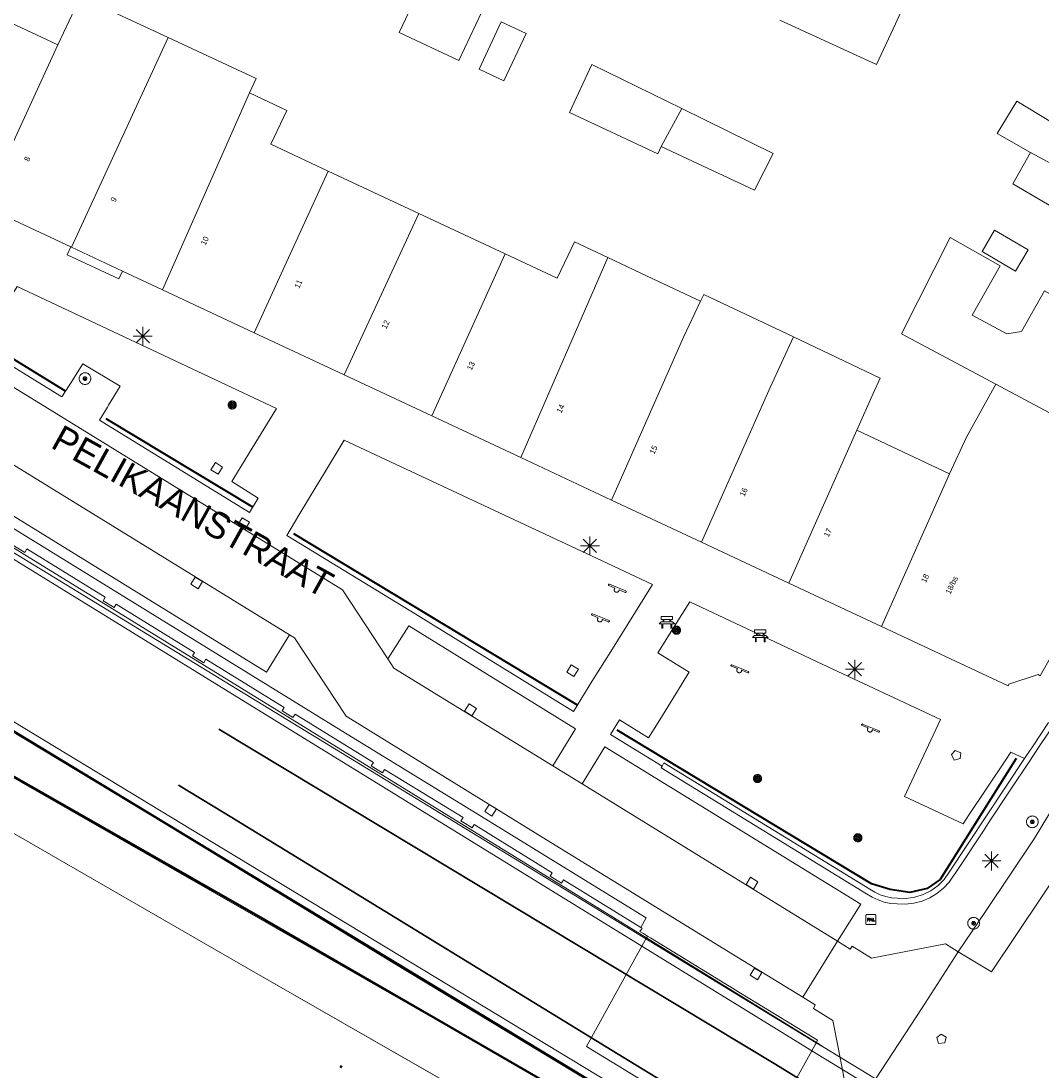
# Model space of a CAD drawing. Header units: metres. Extents: x 135779 to 137489, y 452643 to 455118.
# Tile 403 of 489: x 136925 to 136979, y 454477 to 454532. Entities that reach past the tile are written whole.
import ezdxf
from ezdxf.enums import TextEntityAlignment as Align

# ---------------------------------------------------------------- set-up
doc = ezdxf.new("R2010")
doc.units = ezdxf.units.M
doc.linetypes.add('DGN_Style_1', pattern=[33.729988, 0.056123, -33.673865])
doc.linetypes.add('DGN_Style_3', pattern=[78.572352, 56.123108, -22.449243])
for name, color, linetype, lineweight in [('KTop_NAR_Huisnummer tijdelijk (t)', 7, 'Continuous', 13), ('KTop_OBD_Brug_dek', 11, 'Continuous', 13), ('KTop_OBW_Overig Plus', 1, 'Continuous', 13), ('KTop_ORL_Weg_Straatnaam (t)', 7, 'Continuous', 13), ('KTop_OTD_Gesloten verharding', 15, 'Continuous', 13), ('KTop_PAL_Lichtmast', 40, 'Continuous', 13), ('KTop_PAL_PAAL', 222, 'Continuous', 13), ('KTop_PND_Grondvlaksituatie van BAG-pand [tachy]', 1, 'Continuous', 13), ('KTop_PND_Pandscheiding', 40, 'Continuous', 13), ('KTop_PUT_Brandkraan of -put', 1, 'Continuous', 13), ('KTop_PUT_Inspectie- of rioolput', 15, 'Continuous', 13), ('KTop_PUT_Kolk', 15, 'Continuous', 13), ('KTop_SHD_Geluidsscherm (l)', 1, 'Continuous', 40), ('KTop_SHD_Muur', 15, 'Continuous', 13), ('KTop_SHD_Muur (l)', 15, 'Continuous', 40), ('KTop_SPR_Sneltram (l)', 251, 'DGN_Style_3', 30), ('KTop_SPR_Trein (l)', 8, 'DGN_Style_1', 53), ('KTop_STM_Bank', 40, 'Continuous', 13), ('KTop_STM_Speelvoorziening', 40, 'Continuous', 13), ('KTop_VGO_Boom', 92, 'Continuous', 13), ('KTop_VGO_Haag (l)', 92, 'DGN_Style_3', 40), ('KTop_WGD_Rijbaan_Lokale weg', 251, 'Continuous', 13), ('KTop_WGD_Rijbaan_Lokale weg_verkeersdrempel', 40, 'Continuous', 13), ('KTop_WGD_Spoorbaan', 251, 'Continuous', 13), ('KTop_WGD_Voetpad', 251, 'Continuous', 13)]:
    doc.layers.add(name, color=color, linetype=linetype, lineweight=lineweight)
doc.styles.add('Style-ROVU', font='ROVU.shx')
doc.styles.add('Style-ROVUCURSIEF', font='ROVUCURSIEF.shx')

# ---------------------------------------------------------------- blocks, each defined once
blk = doc.blocks.new('PAL_PAAL')
at = {"layer": 'KTop_PAL_PAAL'}
for points in [[(-0.181, -0.083), (-0.158, -0.083), (-0.158, -0.017), (-0.158, 0.001), (-0.158, 0.066), (-0.144, 0.066), (-0.135, 0.065), (-0.127, 0.064), (-0.119, 0.062), (-0.112, 0.057), (-0.108, 0.049), (-0.106, 0.041), (-0.107, 0.033), (-0.108, 0.025), (-0.112, 0.017), (-0.117, 0.01), (-0.124, 0.006), (-0.132, 0.003), (-0.14, 0.001), (-0.149, 0.001), (-0.158, 0.001), (-0.158, -0.017), (-0.148, -0.017), (-0.135, -0.016), (-0.122, -0.014), (-0.11, -0.009), (-0.099, -0.002), (-0.09, 0.007), (-0.085, 0.019), (-0.082, 0.031), (-0.082, 0.044), (-0.084, 0.057), (-0.09, 0.068), (-0.099, 0.077), (-0.111, 0.081), (-0.124, 0.083), (-0.137, 0.083), (-0.181, 0.083)], [(-0.074, -0.083), (-0.007, 0.083), (0.016, 0.083), (0.081, -0.083), (0.056, -0.083), (0.037, -0.037), (-0.033, -0.037), (-0.026, -0.019), (0.03, -0.019), (0.002, 0.052), (-0.052, -0.083)], [(0.105, -0.083), (0.105, 0.083), (0.129, 0.083), (0.129, -0.066), (0.203, -0.066), (0.203, -0.083)]]:
    blk.add_hatch(color=1, dxfattribs=at).paths.add_polyline_path(points)
at = {"layer": 'KTop_PAL_PAAL', "flags": 128}
blk.add_lwpolyline([(-0.264, -0.225), (-0.264, 0.225), (-0.264, 0.229), (-0.263, 0.233), (-0.262, 0.237), (-0.261, 0.241), (-0.259, 0.245), (-0.257, 0.248), (-0.254, 0.251), (-0.251, 0.254), (-0.248, 0.257), (-0.245, 0.259), (-0.241, 0.261), (-0.237, 0.262), (-0.233, 0.263), (-0.229, 0.264), (-0.225, 0.264), (0.225, 0.264), (0.229, 0.264), (0.233, 0.263), (0.237, 0.262), (0.241, 0.261), (0.245, 0.259), (0.248, 0.257), (0.251, 0.254), (0.254, 0.251), (0.257, 0.248), (0.259, 0.245), (0.261, 0.241), (0.262, 0.237), (0.263, 0.233), (0.264, 0.229), (0.264, 0.225), (0.264, -0.225), (0.264, -0.229), (0.263, -0.233), (0.262, -0.237), (0.261, -0.241), (0.259, -0.245), (0.257, -0.248), (0.254, -0.251), (0.251, -0.254), (0.248, -0.257), (0.245, -0.259), (0.241, -0.261), (0.237, -0.262), (0.233, -0.263), (0.229, -0.264), (0.225, -0.264), (-0.225, -0.264), (-0.229, -0.264), (-0.233, -0.263), (-0.237, -0.262), (-0.241, -0.261), (-0.245, -0.259), (-0.248, -0.257), (-0.251, -0.254), (-0.254, -0.251), (-0.257, -0.248), (-0.259, -0.245), (-0.261, -0.241), (-0.262, -0.237), (-0.263, -0.233), (-0.264, -0.229), (-0.264, -0.225)], dxfattribs=at)
for points in [[(-0.137, 0.083), (-0.181, 0.083), (-0.181, -0.083), (-0.158, -0.083), (-0.158, 0.066), (-0.144, 0.066), (-0.135, 0.065), (-0.127, 0.064), (-0.119, 0.062), (-0.112, 0.057), (-0.108, 0.049), (-0.106, 0.041), (-0.107, 0.033), (-0.108, 0.025), (-0.112, 0.017), (-0.117, 0.01), (-0.124, 0.006), (-0.132, 0.003), (-0.14, 0.001), (-0.149, 0.001), (-0.158, 0.001), (-0.158, -0.017), (-0.148, -0.017), (-0.135, -0.016), (-0.122, -0.014), (-0.11, -0.009), (-0.099, -0.002), (-0.09, 0.007), (-0.085, 0.019), (-0.082, 0.031), (-0.082, 0.044), (-0.084, 0.057), (-0.09, 0.068), (-0.099, 0.077), (-0.111, 0.081), (-0.124, 0.083), (-0.137, 0.083)], [(-0.007, 0.083), (-0.074, -0.083), (-0.052, -0.083), (0.002, 0.052), (0.03, -0.019), (-0.026, -0.019), (-0.033, -0.037), (0.037, -0.037), (0.056, -0.083), (0.081, -0.083), (0.016, 0.083), (-0.007, 0.083)], [(0.105, 0.083), (0.105, -0.083), (0.203, -0.083), (0.203, -0.066), (0.129, -0.066), (0.129, 0.083), (0.105, 0.083)]]:
    blk.add_lwpolyline(points, close=True, dxfattribs=at)
blk = doc.blocks.new('PAL_Lichtmast')
at = {"layer": 'KTop_PAL_Lichtmast'}
for p, q in [((-0.354, -0.354), (0.354, 0.354)), ((0.354, -0.354), (-0.354, 0.354)), ((0, -0.5), (0, 0.5)), ((-0.5, 0), (0.5, 0))]:
    blk.add_line(p, q, dxfattribs=at)
blk = doc.blocks.new('PUT_Kolk')
at = {"layer": 'KTop_PUT_Kolk', "flags": 128}
blk.add_lwpolyline([(0.225, -0.225), (0.225, 0.225), (-0.225, 0.225), (-0.225, -0.225), (0.225, -0.225)], dxfattribs=at)
blk = doc.blocks.new('PUT_Brandkraan_of_-put')
at = {"layer": 'KTop_PUT_Brandkraan of -put'}
for p, q in [((-0.25, 0.034), (0, 0.25)), ((-0.158, -0.25), (-0.25, 0.034)), ((0, 0.25), (0.25, 0.033)), ((0.25, 0.033), (0.158, -0.25)), ((0.158, -0.25), (-0.158, -0.25))]:
    blk.add_line(p, q, dxfattribs=at)
blk = doc.blocks.new('PUT_Inspectie-_of_rioolput')
at = {"layer": 'KTop_PUT_Inspectie- of rioolput', "flags": 128}
for points in [[(0.31, 0), (0.308, 0.032), (0.303, 0.064), (0.294, 0.095), (0.283, 0.126), (0.268, 0.155), (0.25, 0.182), (0.23, 0.207), (0.207, 0.23), (0.182, 0.25), (0.154, 0.268), (0.126, 0.283), (0.095, 0.294), (0.064, 0.303), (0.032, 0.308), (0, 0.309), (-0.032, 0.308), (-0.064, 0.303), (-0.096, 0.294), (-0.126, 0.283), (-0.155, 0.268), (-0.182, 0.25), (-0.207, 0.23), (-0.23, 0.207), (-0.25, 0.182), (-0.268, 0.154), (-0.283, 0.126), (-0.294, 0.095), (-0.303, 0.064), (-0.308, 0.032), (-0.309, 0), (-0.308, -0.032), (-0.303, -0.064), (-0.294, -0.096), (-0.283, -0.126), (-0.268, -0.155), (-0.25, -0.182), (-0.23, -0.207), (-0.207, -0.23), (-0.182, -0.25), (-0.155, -0.268), (-0.126, -0.283), (-0.096, -0.294), (-0.064, -0.303), (-0.032, -0.308), (0, -0.309), (0.032, -0.308), (0.064, -0.303), (0.095, -0.294), (0.126, -0.283), (0.155, -0.268), (0.182, -0.25), (0.207, -0.23), (0.23, -0.207), (0.25, -0.182), (0.268, -0.155), (0.283, -0.126), (0.294, -0.096), (0.303, -0.064), (0.308, -0.032), (0.31, 0)], [(0.095, 0), (0.094, 0.009), (0.092, 0.019), (0.09, 0.029), (0.086, 0.038), (0.082, 0.047), (0.076, 0.055), (0.07, 0.063), (0.063, 0.07), (0.055, 0.076), (0.047, 0.082), (0.038, 0.086), (0.029, 0.09), (0.019, 0.092), (0.009, 0.094), (0, 0.094), (-0.01, 0.094), (-0.02, 0.092), (-0.029, 0.09), (-0.039, 0.086), (-0.048, 0.082), (-0.056, 0.076), (-0.064, 0.07), (-0.071, 0.063), (-0.077, 0.055), (-0.082, 0.047), (-0.087, 0.038), (-0.09, 0.029), (-0.093, 0.019), (-0.094, 0.009), (-0.095, 0), (-0.094, -0.01), (-0.093, -0.02), (-0.09, -0.029), (-0.087, -0.039), (-0.082, -0.048), (-0.077, -0.056), (-0.071, -0.064), (-0.064, -0.071), (-0.056, -0.077), (-0.047, -0.082), (-0.039, -0.087), (-0.029, -0.09), (-0.02, -0.093), (-0.01, -0.094), (0, -0.095), (0.009, -0.094), (0.019, -0.093), (0.029, -0.09), (0.038, -0.087), (0.047, -0.082), (0.055, -0.077), (0.063, -0.071), (0.07, -0.064), (0.076, -0.056), (0.082, -0.047), (0.086, -0.039), (0.09, -0.029), (0.092, -0.02), (0.094, -0.01), (0.095, 0)], [(0.035, 0), (0.034, 0.003), (0.034, 0.007), (0.033, 0.01), (0.031, 0.014), (0.03, 0.017), (0.028, 0.02), (0.026, 0.023), (0.023, 0.026), (0.02, 0.028), (0.017, 0.03), (0.014, 0.031), (0.01, 0.033), (0.007, 0.034), (0.003, 0.034), (0, 0.034), (-0.004, 0.034), (-0.007, 0.034), (-0.011, 0.033), (-0.014, 0.031), (-0.018, 0.03), (-0.021, 0.028), (-0.023, 0.026), (-0.026, 0.023), (-0.028, 0.02), (-0.03, 0.017), (-0.032, 0.014), (-0.033, 0.01), (-0.034, 0.007), (-0.035, 0.003), (-0.035, 0), (-0.035, -0.004), (-0.034, -0.007), (-0.033, -0.011), (-0.032, -0.014), (-0.03, -0.018), (-0.028, -0.021), (-0.026, -0.023), (-0.023, -0.026), (-0.021, -0.028), (-0.017, -0.03), (-0.014, -0.032), (-0.011, -0.033), (-0.007, -0.034), (-0.004, -0.035), (0, -0.035), (0.003, -0.035), (0.007, -0.034), (0.01, -0.033), (0.014, -0.032), (0.017, -0.03), (0.02, -0.028), (0.023, -0.026), (0.026, -0.023), (0.028, -0.021), (0.03, -0.017), (0.031, -0.014), (0.033, -0.011), (0.034, -0.007), (0.034, -0.004), (0.035, 0)], [(0.01, 0.02), (0.007, 0.02), (0.005, 0.021), (0.003, 0.022), (0.001, 0.022), (-0.001, 0.022), (-0.004, 0.022), (-0.006, 0.021), (-0.008, 0.02), (-0.01, 0.019), (-0.012, 0.018), (-0.014, 0.017), (-0.016, 0.015), (-0.017, 0.013), (-0.019, 0.012), (-0.02, 0.009), (-0.021, 0.007), (-0.022, 0.005), (-0.022, 0.003), (-0.022, 0.001), (-0.022, -0.001), (-0.022, -0.004), (-0.022, -0.006), (-0.021, -0.008), (-0.02, -0.01), (-0.019, -0.012), (-0.017, -0.014), (-0.016, -0.016), (-0.014, -0.017), (-0.012, -0.019), (-0.01, -0.02), (-0.008, -0.021), (-0.006, -0.022), (-0.003, -0.022), (-0.001, -0.022), (0.001, -0.022), (0.003, -0.022), (0.005, -0.022), (0.008, -0.021), (0.01, -0.02), (0.012, -0.019), (0.014, -0.017), (0.015, -0.016), (0.017, -0.014), (0.018, -0.012), (0.02, -0.01), (0.02, -0.008), (0.021, -0.006), (0.022, -0.003), (0.022, -0.001), (0.022, 0.001), (0.022, 0.003), (0.021, 0.005), (0.02, 0.008), (0.019, 0.01), (0.018, 0.012), (0.017, 0.014), (0.015, 0.015), (0.013, 0.017), (0.012, 0.018), (0.01, 0.02)]]:
    blk.add_lwpolyline(points, dxfattribs=at)
blk = doc.blocks.new('STM_Speelvoorziening')
at = {"layer": 'KTop_STM_Speelvoorziening'}
for p, q in [((-0.456, 0.218), (-0.455, 0.222)), ((-0.456, 0.214), (-0.456, 0.218)), ((-0.456, 0.21), (-0.456, 0.214)), ((-0.455, 0.206), (-0.456, 0.21)), ((-0.455, 0.222), (-0.454, 0.226)), ((-0.454, 0.202), (-0.455, 0.206)), ((-0.454, 0.226), (-0.453, 0.23)), ((-0.453, 0.198), (-0.454, 0.202)), ((-0.453, 0.23), (-0.451, 0.234)), ((-0.451, 0.194), (-0.453, 0.198)), ((-0.451, 0.234), (-0.449, 0.237)), ((-0.449, 0.19), (-0.451, 0.194)), ((-0.449, 0.237), (-0.446, 0.24)), ((-0.446, 0.187), (-0.449, 0.19)), ((-0.446, 0.24), (-0.443, 0.243)), ((-0.443, 0.184), (-0.446, 0.187)), ((-0.443, 0.243), (-0.44, 0.246)), ((-0.44, 0.182), (-0.443, 0.184)), ((-0.44, 0.246), (-0.436, 0.248)), ((-0.436, 0.179), (-0.44, 0.182)), ((-0.436, 0.248), (-0.433, 0.25)), ((-0.433, 0.178), (-0.436, 0.179)), ((-0.433, 0.25), (-0.429, 0.251)), ((-0.109, 0.044), (-0.433, 0.178)), ((-0.429, 0.251), (-0.425, 0.253)), ((-0.425, 0.253), (-0.421, 0.253)), ((-0.421, 0.253), (-0.417, 0.253)), ((-0.417, 0.253), (-0.412, 0.253)), ((-0.412, 0.253), (-0.408, 0.253)), ((-0.408, 0.253), (-0.404, 0.251)), ((-0.404, 0.251), (-0.402, 0.251)), ((-0.402, 0.251), (0.031, 0.072)), ((-0.14, -0.007), (-0.135, 0.006)), ((-0.135, 0.006), (-0.129, 0.018)), ((-0.129, 0.018), (-0.122, 0.029)), ((-0.122, 0.029), (-0.114, 0.04)), ((-0.114, 0.04), (-0.109, 0.044)), ((0.031, 0.072), (0.464, -0.106)), ((-0.146, -0.033), (-0.144, -0.02)), ((-0.146, -0.047), (-0.146, -0.033)), ((-0.146, -0.06), (-0.146, -0.047)), ((-0.144, -0.073), (-0.146, -0.06)), ((-0.144, -0.02), (-0.14, -0.007)), ((-0.14, -0.086), (-0.144, -0.073)), ((-0.135, -0.099), (-0.14, -0.086)), ((-0.129, -0.111), (-0.135, -0.099)), ((-0.122, -0.122), (-0.129, -0.111)), ((-0.114, -0.133), (-0.122, -0.122)), ((-0.104, -0.143), (-0.114, -0.133)), ((-0.093, -0.151), (-0.104, -0.143)), ((-0.082, -0.158), (-0.093, -0.151)), ((-0.07, -0.164), (-0.082, -0.158)), ((-0.057, -0.169), (-0.07, -0.164)), ((-0.044, -0.172), (-0.057, -0.169)), ((-0.031, -0.174), (-0.044, -0.172)), ((-0.017, -0.175), (-0.031, -0.174)), ((-0.004, -0.174), (-0.017, -0.175)), ((0.009, -0.172), (-0.004, -0.174)), ((0.022, -0.169), (0.009, -0.172)), ((0.035, -0.164), (0.022, -0.169)), ((0.047, -0.158), (0.035, -0.164)), ((0.058, -0.151), (0.047, -0.158)), ((0.069, -0.143), (0.058, -0.151)), ((0.078, -0.133), (0.069, -0.143)), ((0.086, -0.122), (0.078, -0.133)), ((0.094, -0.111), (0.086, -0.122)), ((0.1, -0.099), (0.094, -0.111)), ((0.105, -0.086), (0.1, -0.099)), ((0.108, -0.073), (0.105, -0.086)), ((0.11, -0.06), (0.108, -0.073)), ((0.112, -0.046), (0.11, -0.06)), ((0.434, -0.179), (0.112, -0.046)), ((0.439, -0.18), (0.434, -0.179)), ((0.443, -0.181), (0.439, -0.18)), ((0.447, -0.181), (0.443, -0.181)), ((0.451, -0.181), (0.447, -0.181)), ((0.455, -0.18), (0.451, -0.181)), ((0.459, -0.179), (0.455, -0.18)), ((0.463, -0.178), (0.459, -0.179)), ((0.467, -0.176), (0.463, -0.178)), ((0.464, -0.106), (0.467, -0.107)), ((0.467, -0.107), (0.47, -0.11)), ((0.47, -0.174), (0.467, -0.176)), ((0.47, -0.11), (0.474, -0.112)), ((0.474, -0.171), (0.47, -0.174)), ((0.474, -0.112), (0.477, -0.115)), ((0.477, -0.168), (0.474, -0.171)), ((0.477, -0.115), (0.479, -0.118)), ((0.479, -0.165), (0.477, -0.168)), ((0.479, -0.118), (0.481, -0.122)), ((0.481, -0.161), (0.479, -0.165)), ((0.481, -0.122), (0.483, -0.125)), ((0.483, -0.158), (0.481, -0.161)), ((0.483, -0.125), (0.485, -0.129)), ((0.485, -0.154), (0.483, -0.158)), ((0.485, -0.129), (0.486, -0.133)), ((0.486, -0.15), (0.485, -0.154)), ((0.486, -0.133), (0.486, -0.138)), ((0.486, -0.138), (0.487, -0.142)), ((0.487, -0.142), (0.486, -0.146)), ((0.486, -0.146), (0.486, -0.15))]:
    blk.add_line(p, q, dxfattribs=at)
blk = doc.blocks.new('STM_Bank')
at = {"layer": 'KTop_STM_Bank'}
for p, q in [((-0.416, -0.089), (-0.298, 0.019)), ((-0.298, 0.314), (0.298, 0.314)), ((-0.298, 0.143), (-0.298, 0.314)), ((-0.2, 0.143), (-0.298, 0.143)), ((-0.298, 0.019), (-0.2, 0.019)), ((-0.2, 0.019), (-0.2, 0.143)), ((0.157, 0.143), (-0.154, 0.143)), ((-0.154, 0.143), (-0.154, 0.019)), ((-0.154, 0.019), (0.157, 0.019)), ((0.157, 0.019), (0.157, 0.143)), ((0.298, 0.143), (0.203, 0.143)), ((0.203, 0.143), (0.203, 0.019)), ((0.203, 0.019), (0.298, 0.019)), ((0.298, 0.314), (0.298, 0.143)), ((0.298, 0.019), (0.416, -0.089)), ((-0.259, -0.089), (-0.416, -0.089)), ((-0.259, -0.315), (-0.259, -0.089)), ((-0.213, -0.315), (-0.259, -0.315)), ((0.216, -0.089), (-0.213, -0.089)), ((-0.213, -0.089), (-0.213, -0.315)), ((0.216, -0.305), (0.216, -0.089)), ((0.259, -0.305), (0.216, -0.305)), ((0.416, -0.089), (0.259, -0.089)), ((0.259, -0.089), (0.259, -0.305))]:
    blk.add_line(p, q, dxfattribs=at)
blk = doc.blocks.new('VGO_Boom')
at = {"layer": 'KTop_VGO_Boom', "flags": 128}
for points in [[(0.215, 0), (0.214, 0.022), (0.21, 0.045), (0.204, 0.066), (0.196, 0.087), (0.186, 0.108), (0.174, 0.126), (0.16, 0.144), (0.144, 0.16), (0.126, 0.174), (0.107, 0.186), (0.087, 0.196), (0.066, 0.204), (0.045, 0.21), (0.022, 0.214), (-0.001, 0.215), (-0.023, 0.214), (-0.045, 0.21), (-0.067, 0.204), (-0.088, 0.196), (-0.108, 0.186), (-0.127, 0.174), (-0.144, 0.16), (-0.16, 0.144), (-0.174, 0.126), (-0.187, 0.107), (-0.197, 0.087), (-0.205, 0.066), (-0.211, 0.045), (-0.214, 0.022), (-0.215, -0.001), (-0.214, -0.023), (-0.211, -0.045), (-0.205, -0.067), (-0.197, -0.088), (-0.187, -0.108), (-0.174, -0.127), (-0.16, -0.144), (-0.144, -0.16), (-0.127, -0.174), (-0.108, -0.187), (-0.088, -0.197), (-0.067, -0.205), (-0.045, -0.211), (-0.023, -0.214), (0, -0.215), (0.022, -0.214), (0.045, -0.211), (0.066, -0.205), (0.087, -0.197), (0.108, -0.187), (0.126, -0.174), (0.144, -0.16), (0.16, -0.144), (0.174, -0.127), (0.186, -0.108), (0.196, -0.088), (0.204, -0.067), (0.21, -0.045), (0.214, -0.023), (0.215, -0.001)], [(0.155, 0), (0.154, 0.016), (0.152, 0.032), (0.147, 0.048), (0.142, 0.063), (0.134, 0.078), (0.125, 0.091), (0.115, 0.104), (0.104, 0.115), (0.091, 0.125), (0.077, 0.134), (0.063, 0.142), (0.048, 0.147), (0.032, 0.152), (0.016, 0.154), (-0.001, 0.155), (-0.017, 0.154), (-0.033, 0.152), (-0.048, 0.147), (-0.064, 0.142), (-0.078, 0.134), (-0.092, 0.125), (-0.104, 0.115), (-0.116, 0.104), (-0.126, 0.091), (-0.135, 0.077), (-0.142, 0.063), (-0.148, 0.048), (-0.152, 0.032), (-0.155, 0.016), (-0.155, -0.001), (-0.155, -0.017), (-0.152, -0.033), (-0.148, -0.048), (-0.142, -0.064), (-0.135, -0.078), (-0.126, -0.092), (-0.116, -0.104), (-0.104, -0.116), (-0.092, -0.126), (-0.078, -0.135), (-0.064, -0.142), (-0.048, -0.148), (-0.033, -0.152), (-0.017, -0.155), (0, -0.155), (0.016, -0.155), (0.032, -0.152), (0.048, -0.148), (0.063, -0.142), (0.078, -0.135), (0.091, -0.126), (0.104, -0.116), (0.115, -0.104), (0.125, -0.092), (0.134, -0.078), (0.142, -0.064), (0.147, -0.048), (0.152, -0.033), (0.154, -0.017), (0.155, -0.001)], [(0.095, 0), (0.094, 0.01), (0.093, 0.02), (0.09, 0.029), (0.087, 0.039), (0.082, 0.048), (0.077, 0.056), (0.071, 0.064), (0.064, 0.071), (0.056, 0.077), (0.047, 0.082), (0.039, 0.087), (0.029, 0.09), (0.02, 0.093), (0.01, 0.094), (-0.001, 0.095), (-0.01, 0.094), (-0.02, 0.093), (-0.03, 0.09), (-0.039, 0.087), (-0.048, 0.082), (-0.056, 0.077), (-0.064, 0.071), (-0.071, 0.064), (-0.077, 0.056), (-0.083, 0.047), (-0.087, 0.039), (-0.091, 0.029), (-0.093, 0.02), (-0.095, 0.01), (-0.095, -0.001), (-0.095, -0.01), (-0.093, -0.02), (-0.091, -0.03), (-0.087, -0.039), (-0.083, -0.048), (-0.077, -0.056), (-0.071, -0.064), (-0.064, -0.071), (-0.056, -0.077), (-0.048, -0.083), (-0.039, -0.087), (-0.03, -0.091), (-0.02, -0.093), (-0.01, -0.095), (0, -0.095), (0.01, -0.095), (0.02, -0.093), (0.029, -0.091), (0.039, -0.087), (0.048, -0.083), (0.056, -0.077), (0.064, -0.071), (0.071, -0.064), (0.077, -0.056), (0.082, -0.048), (0.087, -0.039), (0.09, -0.03), (0.093, -0.02), (0.094, -0.01), (0.095, -0.001)], [(0.035, 0), (0.035, 0.004), (0.034, 0.007), (0.033, 0.011), (0.032, 0.014), (0.03, 0.018), (0.028, 0.021), (0.026, 0.023), (0.023, 0.026), (0.021, 0.028), (0.017, 0.03), (0.014, 0.032), (0.011, 0.033), (0.007, 0.034), (0.004, 0.035), (-0.001, 0.035), (-0.004, 0.035), (-0.008, 0.034), (-0.011, 0.033), (-0.015, 0.032), (-0.018, 0.03), (-0.021, 0.028), (-0.024, 0.026), (-0.027, 0.023), (-0.029, 0.021), (-0.031, 0.017), (-0.032, 0.014), (-0.034, 0.011), (-0.035, 0.007), (-0.035, 0.004), (-0.035, -0.001), (-0.035, -0.004), (-0.035, -0.008), (-0.034, -0.011), (-0.032, -0.015), (-0.031, -0.018), (-0.029, -0.021), (-0.027, -0.024), (-0.024, -0.027), (-0.021, -0.029), (-0.018, -0.031), (-0.015, -0.032), (-0.011, -0.034), (-0.008, -0.035), (-0.004, -0.035), (0, -0.035), (0.004, -0.035), (0.007, -0.035), (0.011, -0.034), (0.014, -0.032), (0.018, -0.031), (0.021, -0.029), (0.023, -0.027), (0.026, -0.024), (0.028, -0.021), (0.03, -0.018), (0.032, -0.015), (0.033, -0.011), (0.034, -0.008), (0.035, -0.004), (0.035, 0)]]:
    blk.add_lwpolyline(points, dxfattribs=at)

msp = doc.modelspace()

# ---------------------------------------------------------------- linework, layer by layer
at = {"layer": 'KTop_OBD_Brug_dek', "flags": 128}
for points in [[(136967.006, 454478.105), (136881.738, 454530.186)], [(136967.43, 454477.846), (136967.006, 454478.105)]]:
    msp.add_lwpolyline(points, dxfattribs=at)
at = {"layer": 'KTop_OBW_Overig Plus', "flags": 128}
msp.add_lwpolyline([(136944.949, 454531.548), (136948.114, 454530.061), (136949.307, 454532.601), (136946.142, 454534.087), (136944.949, 454531.548)], dxfattribs=at)
at = {"layer": 'KTop_OTD_Gesloten verharding', "flags": 128}
msp.add_lwpolyline([(136826.272, 454547.84), (136825.576, 454546.217), (136840.837, 454537.355), (136884.445, 454512.31), (136936.889, 454482.069), (136979.455, 454457.674), (136980.255, 454459.251), (136980.488, 454459.711), (136962.692, 454470.046), (136956.479, 454473.831), (136956.245, 454473.97), (136880.497, 454517.332), (136876.982, 454519.103)], dxfattribs=at)
at = {"layer": 'KTop_PND_Grondvlaksituatie van BAG-pand [tachy]', "flags": 128}
for points in [[(136965.085, 454532.196), (136970.197, 454529.851), (136971.201, 454532.004), (136975.348, 454541.07), (136975.269, 454541.106)], [(136932.736, 454531.284), (136928.095, 454533.453), (136926.9, 454530.896)], [(136926.9, 454530.896), (136922.135, 454533.123)], [(136950.348, 454532.112), (136949.173, 454529.611), (136950.487, 454528.993), (136951.662, 454531.494), (136950.348, 454532.112)], [(136937.027, 454528.362), (136937.381, 454529.113), (136932.736, 454531.284)], [(136959.892, 454527.527), (136955.138, 454529.861), (136953.95, 454527.321), (136958.627, 454525.122), (136958.805, 454525.513)], [(136941.196, 454524.219), (136938.159, 454525.64), (136939.013, 454527.417), (136937.027, 454528.362)], [(136986.339, 454528.059), (136985.901, 454527.288), (136983.775, 454528.506), (136981.95, 454525.291), (136977.621, 454527.921), (136976.574, 454526.207), (136978.34, 454525.198)], [(136958.805, 454525.513), (136963.745, 454523.204), (136964.727, 454525.153), (136959.892, 454527.527)], [(136978.34, 454525.198), (136977.4, 454523.538), (136982.183, 454520.738), (136980.176, 454517.263)], [(136945.989, 454521.977), (136941.196, 454524.219)], [(136922.965, 454522.36), (136927.581, 454520.201)], [(136950.564, 454519.836), (136945.989, 454521.977)], [(136978.218, 454520.045), (136976.442, 454521.089), (136975.779, 454519.961), (136977.555, 454518.917), (136978.218, 454520.045)], [(136955.986, 454519.646), (136954.231, 454520.475), (136953.894, 454519.763), (136953.315, 454518.549), (136950.564, 454519.836)], [(136980.176, 454517.263), (136979.087, 454517.879), (136977.865, 454515.733), (136977.091, 454515.609), (136975.254, 454516.589), (136976.737, 454519.21), (136974.094, 454520.706), (136971.513, 454515.597), (136976.501, 454512.937)], [(136927.581, 454520.201), (136927.616, 454520.185)], [(136927.616, 454520.185), (136930.317, 454518.921)], [(136960.891, 454517.328), (136958.373, 454518.518), (136955.986, 454519.646)], [(136930.317, 454518.921), (136932.434, 454517.93)], [(136932.434, 454517.93), (136937.284, 454515.66)], [(136965.809, 454515.45), (136961.065, 454517.69), (136960.891, 454517.328)], [(136937.284, 454515.66), (136942.048, 454513.431)], [(136969.157, 454510.514), (136970.02, 454512.458), (136970.389, 454513.252), (136965.809, 454515.45)], [(136942.048, 454513.431), (136946.685, 454511.26)], [(136976.501, 454512.937), (136974.95, 454510.146), (136974.051, 454508.206)], [(136946.685, 454511.26), (136951.384, 454509.061)], [(136974.051, 454508.206), (136969.157, 454510.514)], [(136951.384, 454509.061), (136956.186, 454506.814)], [(136970.458, 454500.129), (136977.15, 454496.99), (136977.19, 454497.08), (136978.75, 454497.59), (136978.85, 454497.52), (136983.53, 454505.8), (136985.015, 454508.397)], [(136956.186, 454506.814), (136960.943, 454504.587)], [(136924.545, 454504.406), (136925.146, 454504.037), (136925.262, 454504.225), (136929.406, 454501.677), (136929.291, 454501.489), (136929.877, 454501.128), (136929.988, 454501.308), (136934.131, 454498.757), (136934.02, 454498.577), (136934.618, 454498.209), (136934.729, 454498.389), (136938.866, 454495.839), (136938.755, 454495.659), (136939.331, 454495.304), (136939.442, 454495.484), (136943.587, 454492.932), (136943.476, 454492.752), (136944.067, 454492.388), (136944.178, 454492.568), (136948.326, 454490.018), (136948.215, 454489.838), (136948.803, 454489.474), (136948.914, 454489.653), (136953.05, 454487.096), (136952.939, 454486.917), (136953.531, 454486.551), (136953.639, 454486.726), (136957.731, 454484.206)], [(136960.943, 454504.587), (136965.566, 454502.423)], [(136965.566, 454502.423), (136970.458, 454500.129)], [(136958.086, 454483.747), (136957.868, 454483.881), (136957.686, 454483.992), (136957.794, 454484.167), (136957.731, 454484.206)], [(136963.84, 454472.406), (136966.773, 454477.686), (136967.018, 454478.126), (136967.08, 454478.238), (136965.43, 454479.248), (136963.006, 454480.733), (136962.438, 454481.074), (136962.409, 454481.091), (136958.242, 454483.651), (136958.234, 454483.656), (136958.086, 454483.747)]]:
    msp.add_lwpolyline(points, dxfattribs=at)
at = {"layer": 'KTop_PND_Pandscheiding', "flags": 128}
for points in [[(136927.616, 454520.185), (136932.736, 454531.284)], [(136926.9, 454530.896), (136922.965, 454522.36)], [(136932.434, 454517.93), (136937.027, 454528.362)], [(136959.892, 454527.527), (136958.805, 454525.513)], [(136990.765, 454518.478), (136978.34, 454525.198)], [(136941.196, 454524.219), (136937.284, 454515.66)], [(136942.048, 454513.431), (136945.989, 454521.977)], [(136946.685, 454511.26), (136950.564, 454519.836)], [(136955.986, 454519.646), (136951.384, 454509.061)], [(136956.186, 454506.814), (136959.982, 454515.429), (136960.891, 454517.328)], [(136965.809, 454515.45), (136964.564, 454512.766), (136960.943, 454504.587)], [(136976.501, 454512.937), (136985.015, 454508.397)], [(136969.157, 454510.514), (136965.566, 454502.423)], [(136970.458, 454500.129), (136974.051, 454508.206)], [(136958.086, 454483.747), (136958.034, 454483.653), (136957.789, 454483.212), (136954.853, 454477.915), (136957.806, 454476.108), (136961, 454474.146), (136961.404, 454473.899), (136961.807, 454473.652), (136962.211, 454473.404), (136963.84, 454472.406)]]:
    msp.add_lwpolyline(points, dxfattribs=at)
at = {"layer": 'KTop_SHD_Geluidsscherm (l)', "flags": 128}
for points in [[(136876.982, 454519.103), (136891.907, 454510.809), (136937.513, 454484.794), (136956.363, 454473.902), (136962.692, 454470.046)], [(136962.156, 454471.788), (136954.22, 454476.573), (136944.648, 454482.359), (136932.587, 454489.701), (136922.298, 454495.906), (136912.225, 454501.999), (136906.935, 454505.204), (136893.453, 454513.287)]]:
    msp.add_lwpolyline(points, dxfattribs=at)
at = {"layer": 'KTop_SHD_Muur', "flags": 128}
for points in [[(136881.55, 454529.748), (136883.021, 454528.89), (136897.236, 454520.5), (136897.436, 454520.382), (136899.422, 454519.158), (136902.22, 454517.434), (136911.075, 454511.977), (136911.152, 454511.93), (136938.332, 454495.19), (136957.789, 454483.212), (136965.658, 454478.368), (136966.773, 454477.686)], [(136967.018, 454478.126), (136965.921, 454478.797), (136958.034, 454483.653), (136938.597, 454495.621), (136911.397, 454512.373), (136911.34, 454512.408), (136902.424, 454517.903), (136899.668, 454519.601), (136897.697, 454520.815), (136897.49, 454520.937), (136884.72, 454528.475)], [(136963.238, 454471.648), (136961.943, 454472.439), (136935.088, 454488.702), (136921.239, 454497.093), (136907.248, 454505.545), (136893.654, 454513.666), (136893.429, 454513.799), (136879.074, 454522.284), (136878.908, 454521.996)], [(136878.908, 454521.996), (136879.239, 454521.8), (136881.387, 454520.525), (136893.254, 454513.485), (136907.042, 454505.202), (136921.032, 454496.751), (136934.881, 454488.36), (136961.735, 454472.097), (136963.046, 454471.298)], [(136958.852, 454492.734), (136958.806, 454492.653), (136969.674, 454485.987), (136969.968, 454485.805), (136970.281, 454485.659), (136970.608, 454485.549), (136970.946, 454485.479), (136971.29, 454485.447), (136971.733, 454485.435), (136972.174, 454485.485), (136972.602, 454485.597), (136973.011, 454485.769), (136973.392, 454485.996), (136973.736, 454486.275), (136974.038, 454486.6), (136974.291, 454486.964), (136974.359, 454487.066), (136975.853, 454489.321), (136976.126, 454489.732), (136977.305, 454491.511), (136978.271, 454492.968), (136978.803, 454493.77), (136979.849, 454495.349)], [(136979.292, 454495.05), (136978.474, 454493.817), (136978.093, 454493.243), (136978.021, 454493.134)], [(136958.852, 454492.734), (136958.954, 454492.914), (136969.839, 454486.238), (136970.106, 454486.072), (136970.391, 454485.938), (136970.689, 454485.838), (136970.997, 454485.774), (136971.31, 454485.747), (136971.77, 454485.737), (136972.226, 454485.802), (136972.665, 454485.941), (136973.076, 454486.148), (136973.448, 454486.419), (136973.771, 454486.747), (136974.036, 454487.123), (136978.021, 454493.134)], [(136966.773, 454477.686), (136967.006, 454478.105)], [(136966.773, 454477.686), (136984.185, 454467.037)], [(136967.006, 454478.105), (136967.018, 454478.126)], [(136967.43, 454477.846), (136967.018, 454478.126)], [(136984.437, 454467.481), (136967.43, 454477.846)]]:
    msp.add_lwpolyline(points, dxfattribs=at)
at = {"layer": 'KTop_SHD_Muur (l)', "flags": 128}
msp.add_lwpolyline([(136962.692, 454470.046), (136956.363, 454473.902), (136937.513, 454484.794), (136891.907, 454510.809), (136880.026, 454517.411)], dxfattribs=at)
at = {"layer": 'KTop_SPR_Sneltram (l)', "flags": 128}
for points in [[(136733.99, 454616.96), (136742.874, 454610.539), (136755.401, 454601.892), (136767.162, 454594.193), (136778.185, 454587.365), (136787.588, 454581.789), (136790.015, 454580.338), (136800.893, 454574.078), (136810.904, 454568.34), (136820.86, 454562.566), (136830.081, 454557.227), (136843.274, 454549.624), (136858.054, 454541.085), (136864.983, 454537.086), (136964.865, 454476.952), (136985.306, 454464.46), (137014.033, 454447.281), (137014.414, 454447.176), (137035.833, 454434.681), (137057.092, 454422.559), (137079.411, 454409.834), (137107.818, 454393.63), (137130.029, 454380.988), (137164.718, 454361.209), (137173.91, 454355.952)], [(136731.742, 454613.798), (136733.159, 454612.746), (136740.598, 454607.369), (136746.142, 454603.512), (136751.309, 454599.963), (136759.735, 454594.367), (136770.501, 454587.514), (136781.739, 454580.73), (136791.869, 454574.833), (136802.779, 454568.55), (136817.402, 454560.102), (136831.013, 454552.249), (136845.351, 454543.995), (136860.324, 454535.334), (136869.156, 454530.218), (136880.099, 454523.833), (136884.671, 454521.116), (136894.655, 454515.213), (136906.949, 454507.79), (136917.732, 454501.228), (136926.011, 454496.175), (136935.692, 454490.261), (136944.184, 454485.064), (136955.899, 454477.897), (136962.939, 454473.595), (136968.846, 454469.976), (136977.474, 454464.729), (136988.212, 454458.24), (137001.078, 454450.535), (137018.753, 454440.137), (137029.518, 454433.886), (137041.077, 454427.256), (137049.634, 454422.375), (137061.388, 454415.648), (137070.041, 454410.732), (137083.326, 454403.154), (137091.769, 454398.361), (137099.052, 454394.204), (137105.34, 454390.623), (137115.611, 454384.749), (137128.117, 454377.63), (137138.539, 454371.663), (137150.665, 454364.755), (137160.375, 454359.227), (137170.007, 454353.722), (137170.789, 454353.277)]]:
    msp.add_lwpolyline(points, dxfattribs=at)
at = {"layer": 'KTop_SPR_Trein (l)', "flags": 128}
for points in [[(136824.695, 454544.17), (136978.501, 454455.793)], [(136822.294, 454538.605), (136824.622, 454537.252), (136975.76, 454450.391)]]:
    msp.add_lwpolyline(points, dxfattribs=at)
at = {"layer": 'KTop_VGO_Haag (l)', "flags": 128}
for points in [[(136927.308, 454512.573), (136921.749, 454515.973)], [(136937.203, 454506.43), (136929.45, 454511.109)], [(136954.374, 454495.971), (136939.381, 454505.029)], [(136977.582, 454493.135), (136973.561, 454486.736), (136972.87, 454486.261), (136971.962, 454486.045), (136970.924, 454486.217), (136969.93, 454486.52), (136956.484, 454494.648)]]:
    msp.add_lwpolyline(points, dxfattribs=at)
at = {"layer": 'KTop_WGD_Rijbaan_Lokale weg', "flags": 128}
for points in [[(137045.078, 454591.793), (137041.893, 454589.297), (137040.864, 454588.363), (137039.862, 454587.401), (137038.888, 454586.41), (137037.943, 454585.392), (137037.027, 454584.346), (137036.259, 454583.187), (137035.506, 454582.018), (137034.769, 454580.838), (137034.049, 454579.648), (137033.345, 454578.449), (136999.605, 454519.154), (136990.899, 454504.105), (136980.282, 454487.836), (136976.286, 454481.865), (136974.52, 454482.907)], [(136944.347, 454498.416), (136941.96, 454502.068), (136920.781, 454515.093), (136914.701, 454518.853), (136910.274, 454519.367)], [(136939.153, 454499.69), (136916.829, 454513.422)], [(136939.153, 454499.69), (136939.406, 454499.523), (136942.145, 454495.377), (136952.971, 454488.699), (136962.816, 454482.652), (136966.294, 454480.516)], [(136944.347, 454498.416), (136944.671, 454497.92), (136953.085, 454492.75)], [(136954.627, 454491.804), (136953.085, 454492.75)], [(136954.627, 454491.804), (136968.136, 454483.476)], [(136966.294, 454480.516), (136968.136, 454483.476)], [(136969.318, 454474.928), (136970.14, 454476.183), (136972.603, 454479.946), (136974.52, 454482.907)]]:
    msp.add_lwpolyline(points, dxfattribs=at)
at = {"layer": 'KTop_WGD_Rijbaan_Lokale weg_verkeersdrempel', "flags": 128}
for points in [[(136974.52, 454482.907), (136973.853, 454483.34), (136969.926, 454482.58), (136968.911, 454483.215), (136968.803, 454483.053), (136968.136, 454483.476)], [(136966.294, 454480.516), (136966.952, 454480.109), (136966.862, 454479.921), (136967.887, 454479.288), (136968.184, 454477.767), (136968.649, 454475.367), (136969.318, 454474.928)]]:
    msp.add_lwpolyline(points, dxfattribs=at)
at = {"layer": 'KTop_WGD_Spoorbaan', "flags": 128}
msp.add_lwpolyline([(136961.402, 454468.021), (136936.889, 454482.069), (136890.93, 454508.571)], dxfattribs=at)
at = {"layer": 'KTop_WGD_Voetpad', "flags": 128}
for points in [[(136930.317, 454518.921), (136930.125, 454518.511), (136927.389, 454519.79), (136927.581, 454520.201)], [(136927.501, 454512.88), (136927.56, 454512.974), (136928.221, 454514.024), (136930.198, 454512.83), (136929.585, 454511.836), (136929.522, 454511.735), (136929.095, 454511.042), (136937.031, 454506.148), (136937.495, 454506.911), (136936.104, 454507.788), (136936.213, 454507.966), (136937.183, 454509.555), (136938.469, 454511.659), (136924.739, 454518.102), (136924.051, 454516.991), (136923.241, 454515.684), (136921.843, 454516.555), (136921.632, 454516.212), (136921.377, 454515.799), (136927.115, 454512.266), (136927.501, 454512.88)], [(136957.731, 454484.206), (136958.005, 454484.709), (136948.764, 454490.411), (136941.647, 454494.768), (136915.387, 454510.952), (136909.523, 454514.594), (136909.799, 454515.058), (136908.564, 454515.819), (136908.614, 454516.022)], [(136916.829, 454513.422), (136915.625, 454511.466), (136937.936, 454497.707), (136939.153, 454499.69)], [(136941.006, 454508.253), (136940.62, 454507.615), (136939.651, 454506.011), (136939.004, 454504.94), (136945.798, 454500.788), (136954.164, 454495.633), (136955.145, 454497.209), (136956.142, 454498.808), (136958.345, 454502.345), (136955.684, 454503.591), (136942.047, 454509.976), (136941.006, 454508.253)], [(136974.52, 454482.907), (136975.953, 454485.047), (136978.529, 454488.894), (136979.959, 454491.256), (136980.468, 454492.154), (136987.358, 454502.724), (136991.334, 454508.898)], [(136978.021, 454493.134), (136977.303, 454493.481), (136976.994, 454493.017), (136975.097, 454490.171), (136974.776, 454489.69), (136971.673, 454491.123), (136973.573, 454495.209), (136967.065, 454498.261), (136966.015, 454498.754), (136961.265, 454500.981), (136960.314, 454501.427), (136959.898, 454500.761), (136958.625, 454498.725), (136960.291, 454497.707), (136960.225, 454497.6), (136959.719, 454496.784), (136958.729, 454495.187), (136958.138, 454494.233), (136956.598, 454495.18), (136956.126, 454494.42), (136958.852, 454492.734)], [(136953.085, 454492.75), (136954.279, 454494.718), (136945.453, 454500.161), (136944.347, 454498.416)], [(136968.136, 454483.476), (136969.371, 454485.431), (136955.831, 454493.761), (136954.627, 454491.804)]]:
    msp.add_lwpolyline(points, dxfattribs=at)

# ---------------------------------------------------------------- block references
at = {"layer": 'KTop_PAL_Lichtmast'}
for p in [(136931.387, 454515.484), (136955.037, 454504.393), (136969.05, 454497.865), (136976.277, 454487.726)]:
    msp.add_blockref('PAL_Lichtmast', p, dxfattribs=at)
at = {"layer": 'KTop_PAL_PAAL'}
msp.add_blockref('PAL_PAAL', (136969.901, 454484.62), dxfattribs=at)
msp.add_blockref('PAL_PAAL', (136969.901, 454484.62), dxfattribs=at)
at = {"layer": 'KTop_PUT_Brandkraan of -put'}
for p, rotation in [((136974.401, 454493.275), 155.0614570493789), ((136973.618, 454478.271), 146.7940111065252)]:
    msp.add_blockref('PUT_Brandkraan_of_-put', p, dxfattribs=dict(at, rotation=rotation))
at = {"layer": 'KTop_PUT_Inspectie- of rioolput'}
for p, rotation in [((136928.333, 454513.239), 147.8086080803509), ((136978.437, 454489.792), 328.8084850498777), ((136975.332, 454484.427), 326.1927002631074)]:
    msp.add_blockref('PUT_Inspectie-_of_rioolput', p, dxfattribs=dict(at, rotation=rotation))
at = {"layer": 'KTop_PUT_Kolk'}
for p, rotation in [((136935.302, 454508.484), 328.5183828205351), ((136936.725, 454505.57), 238.4086511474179), ((136934.242, 454502.432), 58.40338210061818), ((136954.12, 454497.787), 328.0993083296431), ((136948.722, 454495.717), 238.4312671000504), ((136949.785, 454490.404), 58.33170868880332), ((136963.611, 454486.548), 238.3470851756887), ((136963.819, 454481.747), 58.44399790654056)]:
    msp.add_blockref('PUT_Kolk', p, dxfattribs=dict(at, rotation=rotation))
at = {"layer": 'KTop_STM_Bank'}
for p in [(136959.108, 454500.348), (136964.046, 454499.627)]:
    msp.add_blockref('STM_Bank', p, dxfattribs=at)
at = {"layer": 'KTop_STM_Speelvoorziening'}
for p in [(136956.47, 454502.109), (136955.584, 454500.542), (136962.953, 454497.852), (136969.865, 454494.714)]:
    msp.add_blockref('STM_Speelvoorziening', p, dxfattribs=at)
at = {"layer": 'KTop_VGO_Boom'}
for p in [(136936.122, 454511.841), (136959.614, 454499.931), (136963.906, 454492.079), (136969.21, 454488.948)]:
    msp.add_blockref('VGO_Boom', p, dxfattribs=at)

# ---------------------------------------------------------------- texts
at = {"layer": 'KTop_NAR_Huisnummer tijdelijk (t)', "style": 'Style-ROVUCURSIEF'}
for s, p in [('8', (136925.232, 454524.754)), ('9', (136929.802, 454522.607)), ('10', (136934.574, 454520.327)), ('11', (136939.52, 454518.042)), ('12', (136944.134, 454515.896)), ('13', (136948.649, 454513.711)), ('14', (136953.389, 454511.447)), ('15', (136958.303, 454509.273)), ('16', (136963.073, 454507.034)), ('17', (136967.527, 454504.888)), ('18', (136972.668, 454502.472)), ('18/bs', (136973.965, 454501.868))]:
    msp.add_text(s, height=0.3, rotation=65, dxfattribs=at).set_placement(p, align=Align.MIDDLE_LEFT)
at = {"layer": 'KTop_ORL_Weg_Straatnaam (t)', "style": 'Style-ROVU'}
msp.add_text('PELIKAANSTRAAT', height=1.4, rotation=331.001, dxfattribs=at).set_placement((136926.462, 454509.619))

doc.saveas('drawing.dxf')
